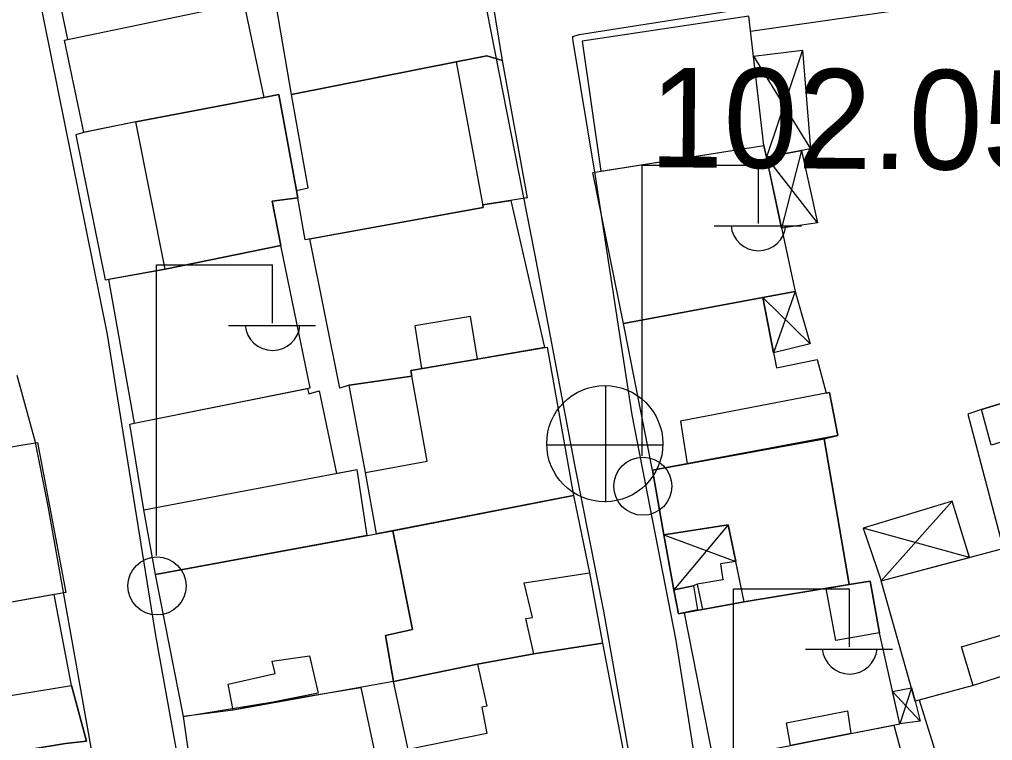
# Model space of a CAD drawing. Extents: x 417997 to 421451, y 4451742 to 4455216.
# Drawn here: x 419338.7 to 419397.4, y 4453454 to 4453497.5 of the extents above; entities that cross this region are included whole.
import ezdxf

# ---------------------------------------------------------------- set-up
doc = ezdxf.new("R2010")
doc.units = 0
for name, color, linetype in [('B_Mesken', 7, 'Continuous'), ('B_Sundurma', 7, 'Continuous'), ('B_Teras', 7, 'Continuous'), ('S_Elektrik_Diregi', 7, 'Continuous'), ('S_Rogar_Kapagi', 7, 'Continuous'), ('Sinir_Duvar_tek_tarafa_ait', 7, 'Continuous'), ('Y_Kot_Noktasi', 7, 'Continuous'), ('Yol_Sose', 7, 'Continuous')]:
    doc.layers.add(name, color=color, linetype=linetype)

msp = doc.modelspace()

# ---------------------------------------------------------------- linework, layer by layer
at = {"layer": 'B_Mesken'}
for points in [[(419355.137, 4453492.961), (419353.582, 4453502.023), (419355.355, 4453502.365), (419365.222, 4453504.323), (419366.252, 4453504.595), (419367.816, 4453495.027), (419366.909, 4453495.298), (419365.055, 4453494.942)], [(419341.648, 4453496.279), (419340.922, 4453499.766), (419346.866, 4453500.943), (419350.571, 4453501.55), (419351.254, 4453498.281), (419352.252, 4453498.489), (419353.464, 4453492.788), (419345.758, 4453491.322), (419342.619, 4453490.688), (419341.445, 4453496.236)], [(419383.603, 4453489.891), (419382.689, 4453497.681), (419372.654, 4453496.174), (419373.776, 4453488.354)], [(419365.055, 4453494.942), (419366.909, 4453495.298), (419367.816, 4453495.027), (419369.332, 4453486.742), (419366.653, 4453486.313), (419366.683, 4453486.154), (419355.95, 4453484.223), (419355.434, 4453487.176), (419356.142, 4453487.343), (419355.137, 4453492.961)], [(419342.673, 4453490.699), (419342.129, 4453490.541), (419343.904, 4453481.795), (419347.518, 4453482.455), (419354.481, 4453483.882), (419353.96, 4453486.544), (419355.509, 4453486.746), (419355.434, 4453487.176), (419354.361, 4453492.969), (419353.464, 4453492.788), (419345.758, 4453491.322)], [(419373.296, 4453488.279), (419383.603, 4453489.891), (419385.473, 4453481.091), (419383.532, 4453480.732), (419375.133, 4453479.176)], [(419356.238, 4453484.274), (419366.683, 4453486.154), (419366.653, 4453486.313), (419368.338, 4453486.583), (419370.38, 4453477.726), (419366.337, 4453477.033), (419362.316, 4453476.343), (419362.316, 4453476.343), (419362.376, 4453476.007), (419358.606, 4453475.449), (419358.041, 4453475.28)], [(419344.107, 4453481.832), (419345.639, 4453473.166), (419356.251, 4453475.291), (419354.481, 4453483.882), (419347.518, 4453482.455)], [(419383.532, 4453480.732), (419384.362, 4453476.497), (419386.809, 4453477.012), (419387.361, 4453474.979), (419387.554, 4453475.016), (419388.056, 4453472.416), (419376.879, 4453470.337), (419375.133, 4453479.176), (419379.658, 4453480.016)], [(419359.592, 4453470.19), (419358.606, 4453475.449), (419362.376, 4453476.007), (419362.316, 4453476.343), (419370.546, 4453477.754), (419372.125, 4453468.808), (419361.242, 4453466.69), (419361.242, 4453466.69), (419360.261, 4453466.51)], [(419399.924, 4453474.975), (419396.704, 4453473.983), (419395.88, 4453473.704), (419397.94, 4453465.944), (419409.969, 4453469.363), (419407.988, 4453477.145)], [(419356.094, 4453475.259), (419356.173, 4453474.933), (419356.8, 4453475.117), (419357.847, 4453470.14), (419359.068, 4453470.371), (419359.673, 4453466.401), (419346.943, 4453464.054), (419346.24, 4453467.942), (419345.394, 4453473.114), (419345.639, 4453473.166)], [(419338.707, 4453471.828), (419339.825, 4453472.008), (419341.522, 4453462.964), (419329.608, 4453460.838), (419329.023, 4453464.308), (419328.808, 4453465.402), (419329.026, 4453465.454), (419328.333, 4453469.996), (419328.961, 4453470.099), (419334.468, 4453471.027)], [(419377.568, 4453466.436), (419378.17, 4453463.124), (419378.451, 4453461.677), (419382.401, 4453462.4), (419388.741, 4453463.443), (419387.228, 4453472.217), (419376.879, 4453470.337)], [(419361.267, 4453457.596), (419360.795, 4453460.381), (419362.418, 4453460.738), (419361.242, 4453466.69), (419372.125, 4453468.808), (419373.088, 4453464.153), (419373.87, 4453459.913), (419369.727, 4453459.269), (419366.344, 4453458.656), (419361.267, 4453457.596), (419361.267, 4453457.596)], [(419361.267, 4453457.596), (419351.606, 4453455.887), (419348.617, 4453455.492), (419346.943, 4453464.054), (419361.242, 4453466.69), (419362.418, 4453460.738), (419360.795, 4453460.381)], [(419396.2, 4453457.368), (419392.718, 4453456.412), (419390.666, 4453463.674), (419398.755, 4453465.811), (419400.079, 4453461.394), (419402.252, 4453461.975), (419403.088, 4453459.545)], [(419380.548, 4453452.86), (419385.201, 4453453.746), (419388.838, 4453454.471), (419391.786, 4453455.045), (419390.563, 4453460.531), (419390.002, 4453463.654), (419388.741, 4453463.443), (419388.741, 4453463.443), (419387.346, 4453463.213), (419382.401, 4453462.4), (419379.902, 4453461.939), (419378.8, 4453461.74)], [(419341.865, 4453457.37), (419340.832, 4453462.841), (419329.608, 4453460.838), (419328.877, 4453460.712), (419329.099, 4453459.26), (419330.378, 4453459.438), (419331.264, 4453455.635), (419330.412, 4453455.495), (419330.983, 4453452.063), (419332.822, 4453452.419), (419337.86, 4453453.261), (419341.517, 4453453.872), (419342.77, 4453454.005)], [(419373.87, 4453459.913), (419375.517, 4453451.353), (419372.013, 4453450.654), (419368.814, 4453450.069), (419363.154, 4453449.069), (419362.165, 4453453.511), (419361.267, 4453457.596), (419366.344, 4453458.656), (419369.727, 4453459.269)], [(419359.301, 4453457.248), (419360.596, 4453451.199), (419362.6, 4453451.559), (419363.154, 4453449.069), (419363.154, 4453449.069), (419363.209, 4453448.773), (419363.125, 4453448.745), (419355.476, 4453447.398), (419349.919, 4453446.411), (419348.617, 4453455.492)], [(419391.425, 4453454.975), (419392.305, 4453451.699), (419394.185, 4453452.207), (419395.469, 4453447.443), (419394.262, 4453447.108), (419390.616, 4453446.231), (419386.665, 4453445.28), (419382.735, 4453444.334), (419380.788, 4453452.906), (419385.201, 4453453.746), (419385.201, 4453453.746), (419388.838, 4453454.471)]]:
    msp.add_lwpolyline(points, close=True, dxfattribs=at)
at = {"layer": 'B_Sundurma'}
for p, q in [((419382.97, 4453495.286), (419386.401, 4453489.696)), ((419385.934, 4453495.638), (419383.753, 4453489.188)), ((419385.857, 4453489.592), (419384.658, 4453484.926)), ((419386.827, 4453485.245), (419383.753, 4453489.188)), ((419385.473, 4453481.091), (419384.183, 4453477.408)), ((419386.39, 4453477.941), (419383.532, 4453480.732)), ((419390.666, 4453463.674), (419394.939, 4453468.464)), ((419381.447, 4453467.052), (419378.17, 4453463.124)), ((419377.568, 4453466.436), (419381.901, 4453464.836)), ((419395.995, 4453465.082), (419389.582, 4453466.839)), ((419392.489, 4453457.22), (419391.786, 4453455.045)), ((419391.347, 4453457.01), (419393.01, 4453455.206))]:
    msp.add_line(p, q, dxfattribs=at)
for points in [[(419382.97, 4453495.286), (419385.934, 4453495.638), (419386.401, 4453489.696), (419383.753, 4453489.188), (419383.603, 4453489.891)], [(419385.857, 4453489.592), (419386.827, 4453485.245), (419384.658, 4453484.926), (419383.753, 4453489.188)], [(419385.473, 4453481.091), (419386.39, 4453477.941), (419384.183, 4453477.408), (419383.532, 4453480.732)], [(419390.666, 4453463.674), (419395.995, 4453465.082), (419394.939, 4453468.464), (419389.582, 4453466.839)], [(419377.568, 4453466.436), (419381.447, 4453467.052), (419381.901, 4453464.836), (419380.982, 4453464.684), (419381.114, 4453463.729), (419379.586, 4453463.467), (419379.359, 4453463.361), (419378.17, 4453463.124)], [(419391.347, 4453457.01), (419392.489, 4453457.22), (419392.718, 4453456.412), (419393.01, 4453455.206), (419391.786, 4453455.045)]]:
    msp.add_lwpolyline(points, close=True, dxfattribs=at)
at = {"layer": 'B_Teras'}
for points in [[(419353.464, 4453492.788), (419345.758, 4453491.322), (419342.619, 4453490.688), (419341.445, 4453496.236), (419352.252, 4453498.489)], [(419355.95, 4453484.223), (419355.434, 4453487.176), (419356.142, 4453487.343), (419355.137, 4453492.961), (419365.055, 4453494.942), (419366.683, 4453486.154)], [(419345.758, 4453491.322), (419353.464, 4453492.788), (419354.361, 4453492.969), (419355.434, 4453487.176), (419355.509, 4453486.746), (419353.96, 4453486.544), (419354.481, 4453483.882), (419347.518, 4453482.455)], [(419366.337, 4453477.033), (419365.911, 4453479.596), (419362.563, 4453479.026), (419362.966, 4453476.455)], [(419360.261, 4453466.51), (419359.592, 4453470.19), (419363.296, 4453470.879), (419362.316, 4453476.343), (419370.546, 4453477.754), (419372.125, 4453468.808)], [(419387.228, 4453472.217), (419388.056, 4453472.416), (419387.554, 4453475.016), (419378.565, 4453473.292), (419378.982, 4453470.719), (419387.129, 4453472.199)], [(419397.298, 4453471.839), (419396.704, 4453473.983), (419399.924, 4453474.975), (419400.499, 4453472.82)], [(419376.879, 4453470.337), (419387.228, 4453472.217), (419388.741, 4453463.443), (419382.401, 4453462.4), (419381.447, 4453467.052), (419377.568, 4453466.436)], [(419346.943, 4453464.054), (419346.24, 4453467.942), (419359.068, 4453470.371), (419359.673, 4453466.401)], [(419381.901, 4453464.836), (419380.982, 4453464.684), (419381.114, 4453463.729), (419379.586, 4453463.467), (419379.902, 4453461.939), (419382.401, 4453462.4)], [(419369.727, 4453459.269), (419369.242, 4453461.407), (419369.644, 4453461.469), (419369.159, 4453463.553), (419373.088, 4453464.153), (419373.87, 4453459.913)], [(419388.741, 4453463.443), (419390.002, 4453463.654), (419390.563, 4453460.531), (419387.943, 4453460.071), (419387.346, 4453463.213)], [(419379.359, 4453463.361), (419379.604, 4453461.921), (419378.451, 4453461.677), (419378.17, 4453463.124)], [(419396.2, 4453457.368), (419395.501, 4453459.697), (419400.066, 4453461.045), (419399.949, 4453461.359), (419402.252, 4453461.975), (419403.088, 4453459.545)], [(419351.606, 4453455.887), (419351.305, 4453457.441), (419354.143, 4453458.08), (419353.967, 4453458.827), (419356.207, 4453459.153), (419356.734, 4453456.902)], [(419362.165, 4453453.511), (419361.267, 4453457.596), (419366.344, 4453458.656), (419366.899, 4453456.12), (419366.593, 4453456.056), (419366.892, 4453454.469)], [(419330.983, 4453452.063), (419330.412, 4453455.495), (419341.865, 4453457.37), (419342.77, 4453454.005), (419341.517, 4453453.872), (419337.86, 4453453.261), (419332.822, 4453452.419)], [(419385.201, 4453453.746), (419384.967, 4453455.114), (419388.646, 4453455.836), (419388.838, 4453454.471)]]:
    msp.add_lwpolyline(points, close=True, dxfattribs=at)
at = {"layer": 'S_Elektrik_Diregi'}
for p, q in [((419376.268, 4453471.204), (419376.268, 4453488.704)), ((419376.268, 4453488.704), (419383.268, 4453488.704)), ((419383.268, 4453485.204), (419383.268, 4453488.704)), ((419380.608, 4453485.064), (419385.858, 4453485.064)), ((419346.99, 4453465.197), (419346.99, 4453482.698)), ((419346.99, 4453482.698), (419353.99, 4453482.698)), ((419353.99, 4453479.198), (419353.99, 4453482.698)), ((419351.33, 4453479.058), (419356.58, 4453479.058)), ((419381.767, 4453445.697), (419381.767, 4453463.197)), ((419381.767, 4453463.197), (419388.767, 4453463.197)), ((419388.767, 4453459.697), (419388.767, 4453463.197)), ((419386.107, 4453459.557), (419391.357, 4453459.557))]:
    msp.add_line(p, q, dxfattribs=at)
for centre in [(419376.304, 4453469.369), (419347.026, 4453463.362)]:
    msp.add_circle(centre, 1.75, dxfattribs=at)
for centre in [(419383.269, 4453485.217), (419353.99, 4453479.21), (419388.767, 4453459.71)]:
    msp.add_arc(centre, 1.658, 184.83843, 355.14641, dxfattribs=at)
at = {"layer": 'S_Rogar_Kapagi'}
for p, q in [((419374.064, 4453468.408), (419374.064, 4453475.408)), ((419370.494, 4453471.873), (419377.494, 4453471.873))]:
    msp.add_line(p, q, dxfattribs=at)
msp.add_circle((419374.01, 4453471.936), 3.5, dxfattribs=at)
at = {"layer": 'Sinir_Duvar_tek_tarafa_ait'}
for points in [[(419382.794, 4453496.783), (419396.454, 4453498.759)], [(419396.582, 4453444.851), (419392.985, 4453456.486)]]:
    msp.add_lwpolyline(points, dxfattribs=at)
at = {"layer": 'Yol_Sose'}
for points in [[(419337.763, 4453511.309), (419356.744, 4453514.583), (419362.891, 4453515.556), (419363.06, 4453515.558), (419363.222, 4453515.459), (419363.329, 4453515.295), (419364.37, 4453509.139), (419366.906, 4453497.995), (419369.794, 4453483.282), (419372.21, 4453470.56), (419373.932, 4453461.842), (419376.764, 4453445.903), (419379.187, 4453431.892), (419380.612, 4453423.493), (419380.614, 4453423.222), (419380.603, 4453423.127), (419378.768, 4453419.375), (419378.621, 4453419.239), (419378.483, 4453419.231), (419368.483, 4453423.957)], [(419351.664, 4453434.481), (419349.328, 4453447.238), (419346.957, 4453460.369), (419344.048, 4453478.501), (419340.211, 4453497.503), (419337.597, 4453510.757)], [(419373.424, 4453488.176), (419372.1, 4453496.186), (419372.079, 4453496.389), (419372.082, 4453496.421), (419372.09, 4453496.471), (419372.46, 4453496.582), (419385.674, 4453498.647), (419401.646, 4453501.354), (419401.756, 4453501.35), (419401.806, 4453501.347), (419401.966, 4453501.225), (419404.443, 4453491.403), (419408.203, 4453477.724), (419411.145, 4453465.284), (419413.728, 4453454.615), (419416.899, 4453441.085)], [(419386.626, 4453420.069), (419384.387, 4453429.966), (419380.599, 4453445.681), (419378.305, 4453460.077), (419375.655, 4453473.665), (419373.424, 4453488.176)], [(419338.58, 4453476.063), (419339.657, 4453472.102), (419340.454, 4453468.169), (419343.199, 4453452.718), (419345.488, 4453438.979), (419346.189, 4453434.035), (419346.201, 4453433.828), (419346.175, 4453433.609), (419346.079, 4453433.373), (419346.044, 4453433.334), (419332.491, 4453432.126)]]:
    msp.add_lwpolyline(points, dxfattribs=at)

# ---------------------------------------------------------------- texts
at = {"layer": 'Y_Kot_Noktasi'}
msp.add_text('102.05 ', height=6, rotation=359.53575, dxfattribs=at).set_placement((419376.681, 4453488.593))

doc.saveas('drawing.dxf')
